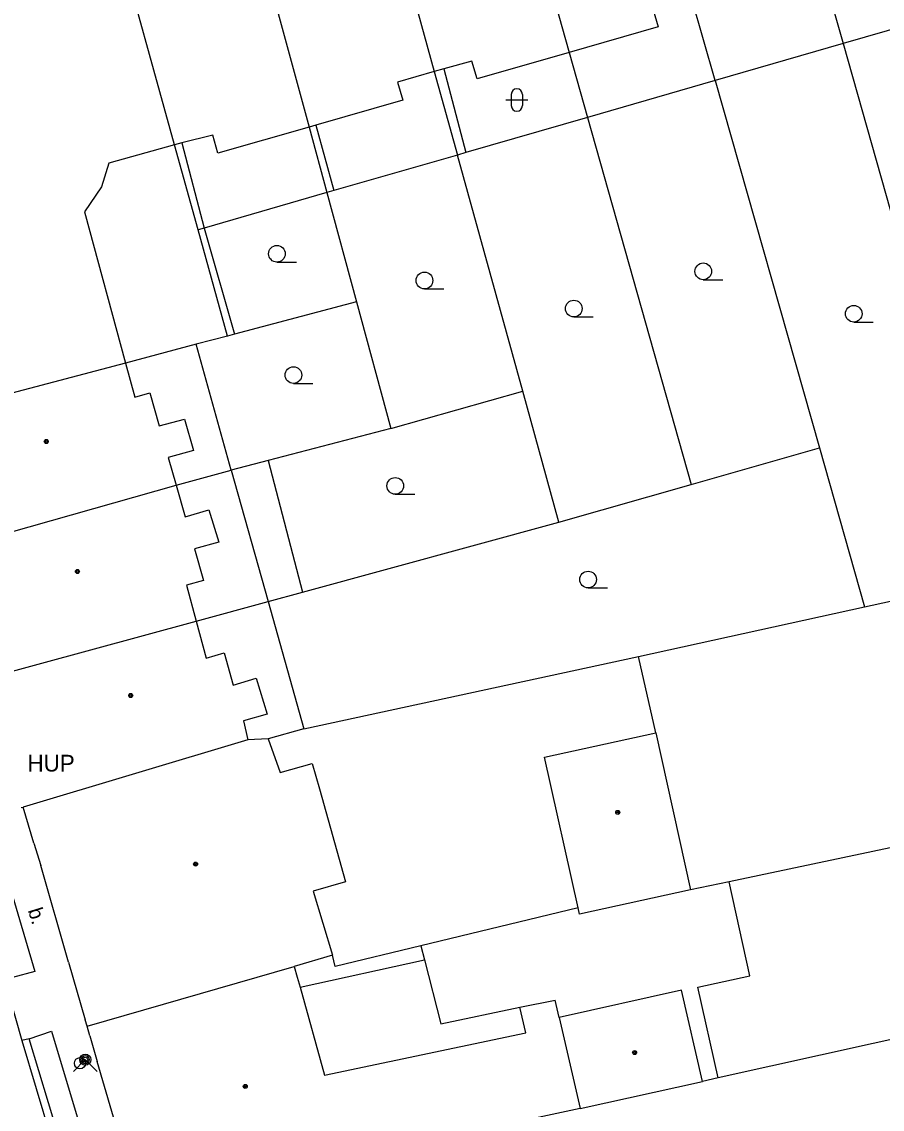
# Model space of a CAD drawing. Extents: x -595546 to -593986, y -1160845 to -1159202.
# Drawn here: x -595509.97 to -595471.36, y -1160777.86 to -1160729.1 of the extents above; entities that cross this region are included whole.
import ezdxf

# ---------------------------------------------------------------- set-up
doc = ezdxf.new("R2010")
doc.units = 0
for name, color, linetype in [('DOP - kresba z DSPS bez souradnic', 7, 'Continuous'), ('DOP - ploty', 7, 'Continuous'), ('DOP - rozhrani ploch obecne', 7, 'Continuous'), ('Level 26', 7, 'Continuous'), ('Level 31', 7, 'Continuous'), ('Level 36', 7, 'Continuous'), ('Level 39', 7, 'Continuous'), ('TM - budovy zdene_ betonove - VP', 7, 'Continuous'), ('TM - chodniky - VP', 7, 'Continuous'), ('TM - komunikace - VP', 7, 'Continuous'), ('TM - letecke snimky - pomocna linie', 7, 'Continuous'), ('TM - plot zdeny_ ohradni zed - VP', 7, 'Continuous'), ('TM - popis objektu', 7, 'Continuous'), ('TM - popis povrchu', 7, 'Continuous'), ('TM - rozhrani ploch obecne - VP', 7, 'Continuous'), ('TM - vstup do budovy - zdene_ betonove', 7, 'Continuous')]:
    doc.layers.add(name, color=color, linetype=linetype)

msp = doc.modelspace()

# ---------------------------------------------------------------- linework, layer by layer
at = {"layer": 'DOP - kresba z DSPS bez souradnic'}
for points in [[(-595491.03, -1160731.21), (-595490.05, -1160734.96)], [(-595496.78, -1160733.73), (-595495.97, -1160736.67)], [(-595502.79, -1160734.53), (-595501.79, -1160738.35)], [(-595501.79, -1160738.35), (-595500.42, -1160743.11)]]:
    msp.add_lwpolyline(points, dxfattribs=at)
at = {"layer": 'DOP - ploty'}
for points in [[(-595472.15, -1160755.34), (-595466.32, -1160754.07)], [(-595482.29, -1160757.56), (-595472.15, -1160755.34)], [(-595497.32, -1160760.81), (-595482.29, -1160757.56)], [(-595446.29, -1160760.93), (-595478.23, -1160767.66)], [(-595478.23, -1160767.66), (-595479.96, -1160768.02)]]:
    msp.add_lwpolyline(points, dxfattribs=at)
at = {"layer": 'DOP - rozhrani ploch obecne'}
for points in [[(-595473.94, -1160727.19), (-595473.12, -1160730.08)], [(-595478.86, -1160731.73), (-595479.9, -1160728.07)], [(-595467.19, -1160728.37), (-595473.12, -1160730.08)], [(-595485.41, -1160730.48), (-595484.59, -1160733.39)], [(-595473.12, -1160730.08), (-595478.86, -1160731.73)], [(-595473.12, -1160730.08), (-595466.32, -1160754.07)], [(-595491.46, -1160731.33), (-595490.42, -1160735.08)], [(-595478.86, -1160731.73), (-595484.59, -1160733.39)], [(-595478.86, -1160731.73), (-595474.18, -1160748.2)], [(-595484.59, -1160733.39), (-595490.05, -1160734.96)], [(-595484.59, -1160733.39), (-595479.94, -1160749.85)], [(-595497.08, -1160733.82), (-595496.28, -1160736.76)], [(-595502.05, -1160738.43), (-595503.11, -1160734.61)], [(-595490.42, -1160735.08), (-595495.97, -1160736.67)], [(-595490.05, -1160734.96), (-595490.42, -1160735.08)], [(-595487.49, -1160745.67), (-595490.42, -1160735.08)], [(-595496.28, -1160736.76), (-595501.79, -1160738.35)], [(-595495.97, -1160736.67), (-595496.28, -1160736.76)], [(-595496.28, -1160736.76), (-595494.95, -1160741.66)], [(-595501.79, -1160738.35), (-595502.05, -1160738.43)], [(-595500.74, -1160743.19), (-595502.05, -1160738.43)], [(-595494.95, -1160741.66), (-595500.42, -1160743.11)], [(-595494.95, -1160741.66), (-595493.41, -1160747.33)], [(-595500.74, -1160743.19), (-595502.15, -1160743.56)], [(-595500.42, -1160743.11), (-595500.74, -1160743.19)], [(-595502.15, -1160743.56), (-595505.31, -1160744.4)], [(-595500.57, -1160749.2), (-595502.15, -1160743.56)], [(-595493.41, -1160747.33), (-595487.49, -1160745.67)], [(-595485.87, -1160751.54), (-595487.49, -1160745.67)], [(-595493.41, -1160747.33), (-595498.91, -1160748.77)], [(-595479.94, -1160749.85), (-595474.18, -1160748.2)], [(-595474.18, -1160748.2), (-595472.15, -1160755.34)], [(-595498.91, -1160748.77), (-595500.57, -1160749.2)], [(-595503.04, -1160749.88), (-595500.57, -1160749.2)], [(-595500.57, -1160749.2), (-595498.92, -1160755.1)], [(-595485.87, -1160751.54), (-595479.94, -1160749.85)], [(-595497.37, -1160754.68), (-595485.87, -1160751.54)], [(-595498.92, -1160755.1), (-595497.37, -1160754.68)], [(-595502.14, -1160755.97), (-595498.92, -1160755.1)], [(-595498.92, -1160755.1), (-595497.32, -1160760.81)], [(-595481.52, -1160760.98), (-595482.29, -1160757.56)], [(-595497.32, -1160760.81), (-595498.91, -1160761.25)], [(-595464.81, -1160773.38), (-595478.73, -1160776.46)], [(-595478.73, -1160776.46), (-595479.43, -1160776.62)]]:
    msp.add_lwpolyline(points, dxfattribs=at)
at = {"layer": 'Level 26'}
msp.add_circle((-595507.36, -1160775.8), 0.25, dxfattribs=at)
at = {"layer": 'Level 31'}
msp.add_lwpolyline([(-595507.65, -1160776.17), (-595507.12, -1160775.64), (-595506.59, -1160776.17)], dxfattribs=at)
for radius in [0.25, 0.18, 0.11]:
    msp.add_circle((-595507.12, -1160775.64), radius, dxfattribs=at)
at = {"layer": 'Level 36'}
for p, q in [((-595488.006, -1160732.356), (-595488.006, -1160732.856)), ((-595487.506, -1160732.356), (-595487.506, -1160732.856)), ((-595488.256, -1160732.606), (-595487.256, -1160732.606)), ((-595498.52, -1160739.875), (-595497.645, -1160739.875)), ((-595479.39, -1160740.665), (-595478.515, -1160740.665)), ((-595491.9, -1160741.075), (-595491.025, -1160741.075)), ((-595485.2, -1160742.335), (-595484.325, -1160742.335)), ((-595472.64, -1160742.565), (-595471.765, -1160742.565)), ((-595497.78, -1160745.315), (-595496.905, -1160745.315)), ((-595493.21, -1160750.285), (-595492.335, -1160750.285)), ((-595484.56, -1160754.485), (-595483.685, -1160754.485))]:
    msp.add_line(p, q, dxfattribs=at)
for centre in [(-595498.52, -1160739.5), (-595479.39, -1160740.29), (-595491.9, -1160740.7), (-595485.2, -1160741.96), (-595472.64, -1160742.19), (-595497.78, -1160744.94), (-595493.21, -1160749.91), (-595484.56, -1160754.11)]:
    msp.add_circle(centre, 0.375, dxfattribs=at)
for centre, start, end in [((-595487.756, -1160732.356), 0, 180), ((-595487.756, -1160732.856), 180, 0)]:
    msp.add_arc(centre, 0.25, start, end, dxfattribs=at)
at = {"layer": 'Level 39'}
for centre, radius in [((-595508.87, -1160747.92), 0.09), ((-595508.87, -1160747.92), 0.0398), ((-595507.47, -1160753.75), 0.09), ((-595507.47, -1160753.75), 0.0398), ((-595505.08, -1160759.31), 0.09), ((-595505.08, -1160759.31), 0.0398), ((-595483.23, -1160764.55), 0.09), ((-595483.23, -1160764.55), 0.0398), ((-595502.17, -1160766.87), 0.09), ((-595502.17, -1160766.87), 0.0398), ((-595482.47, -1160775.32), 0.09), ((-595482.47, -1160775.32), 0.0398), ((-595499.94, -1160776.84), 0.09), ((-595499.94, -1160776.84), 0.0398)]:
    msp.add_circle(centre, radius, dxfattribs=at)
at = {"layer": 'TM - budovy zdene_ betonove - VP'}
for points in [[(-595488.39, -1160719.91), (-595485.41, -1160730.48)], [(-595494.16, -1160721.54), (-595491.46, -1160731.33)], [(-595499.97, -1160723.18), (-595497.08, -1160733.82)], [(-595503.11, -1160734.61), (-595505.82, -1160724.83)], [(-595481.64, -1160728.56), (-595481.42, -1160729.33)], [(-595481.42, -1160729.33), (-595485.41, -1160730.48)], [(-595485.41, -1160730.48), (-595489.54, -1160731.66)], [(-595489.77, -1160730.86), (-595491.03, -1160731.21)], [(-595489.54, -1160731.66), (-595489.77, -1160730.86)], [(-595491.46, -1160731.33), (-595493.11, -1160731.8)], [(-595491.03, -1160731.21), (-595491.46, -1160731.33)], [(-595493.11, -1160731.8), (-595492.87, -1160732.61)], [(-595492.87, -1160732.61), (-595496.78, -1160733.73)], [(-595497.08, -1160733.82), (-595501.17, -1160734.99)], [(-595496.78, -1160733.73), (-595497.08, -1160733.82)], [(-595501.39, -1160734.19), (-595502.79, -1160734.53)], [(-595501.17, -1160734.99), (-595501.39, -1160734.19)], [(-595503.11, -1160734.61), (-595506.06, -1160735.44)], [(-595502.79, -1160734.53), (-595503.11, -1160734.61)], [(-595506.06, -1160735.44), (-595506.39, -1160736.5)], [(-595506.39, -1160736.5), (-595507.16, -1160737.62)], [(-595507.16, -1160737.62), (-595505.31, -1160744.4)], [(-595505.31, -1160744.4), (-595515.02, -1160746.97)], [(-595505.31, -1160744.4), (-595504.89, -1160745.93)], [(-595504.89, -1160745.93), (-595504.23, -1160745.74)], [(-595504.23, -1160745.74), (-595503.81, -1160747.22)], [(-595503.81, -1160747.22), (-595502.66, -1160746.92)], [(-595502.66, -1160746.92), (-595502.27, -1160748.32)], [(-595502.27, -1160748.32), (-595503.4, -1160748.64)], [(-595503.4, -1160748.64), (-595503.04, -1160749.88)], [(-595513.35, -1160752.79), (-595503.04, -1160749.88)], [(-595503.04, -1160749.88), (-595502.64, -1160751.3)], [(-595502.64, -1160751.3), (-595501.57, -1160750.99)], [(-595501.57, -1160750.99), (-595501.13, -1160752.43)], [(-595501.13, -1160752.43), (-595502.22, -1160752.74)], [(-595502.22, -1160752.74), (-595501.82, -1160754.15)], [(-595501.82, -1160754.15), (-595502.58, -1160754.36)], [(-595502.58, -1160754.36), (-595502.14, -1160755.97)], [(-595511.61, -1160758.55), (-595502.14, -1160755.97)], [(-595502.14, -1160755.97), (-595501.69, -1160757.63)], [(-595501.69, -1160757.63), (-595500.89, -1160757.4)], [(-595500.89, -1160757.4), (-595500.48, -1160758.84)], [(-595500.48, -1160758.84), (-595499.45, -1160758.54)], [(-595499.45, -1160758.54), (-595498.96, -1160760.15)], [(-595498.96, -1160760.15), (-595500.02, -1160760.45)], [(-595500.02, -1160760.45), (-595499.82, -1160761.3)], [(-595486.51, -1160762.07), (-595481.52, -1160760.98)], [(-595481.52, -1160760.98), (-595479.96, -1160768.02)], [(-595499.82, -1160761.3), (-595509.9, -1160764.32)], [(-595498.91, -1160761.25), (-595499.82, -1160761.3)], [(-595498.91, -1160761.25), (-595498.38, -1160762.77)], [(-595485.01, -1160768.83), (-595486.51, -1160762.07)], [(-595498.38, -1160762.77), (-595496.94, -1160762.36)], [(-595496.94, -1160762.36), (-595496.61, -1160763.49)], [(-595496.61, -1160763.49), (-595495.44, -1160767.67)], [(-595509.99, -1160764.33), (-595509.9, -1160764.32)], [(-595509.42, -1160765.93), (-595509.9, -1160764.32)], [(-595507.87, -1160771.27), (-595509.12, -1160766.94)], [(-595495.44, -1160767.67), (-595496.89, -1160768.09)], [(-595479.96, -1160768.02), (-595484.95, -1160769.12)], [(-595496.89, -1160768.09), (-595496.02, -1160770.96)], [(-595484.95, -1160769.12), (-595485.01, -1160768.83)], [(-595496.02, -1160770.96), (-595497.75, -1160771.46)], [(-595507.04, -1160774.14), (-595497.75, -1160771.46)], [(-595497.75, -1160771.46), (-595497.61, -1160771.94)], [(-595497.61, -1160771.94), (-595497.48, -1160772.39)], [(-595497.48, -1160772.39), (-595496.38, -1160776.33)], [(-595480.37, -1160772.53), (-595485.85, -1160773.75)], [(-595479.43, -1160776.62), (-595480.37, -1160772.53)], [(-595487.62, -1160773.29), (-595486.03, -1160772.97)], [(-595487.35, -1160774.44), (-595487.62, -1160773.29)], [(-595485.85, -1160773.75), (-595486.03, -1160772.97)], [(-595507.04, -1160774.14), (-595507.12, -1160773.85)], [(-595485.85, -1160773.75), (-595484.91, -1160777.83)], [(-595506.91, -1160774.57), (-595507.04, -1160774.14)], [(-595496.38, -1160776.33), (-595487.35, -1160774.44)], [(-595504.69, -1160782.19), (-595506.58, -1160775.72)], [(-595484.91, -1160777.83), (-595479.43, -1160776.62)], [(-595484.91, -1160777.83), (-595490.08, -1160778.93)]]:
    msp.add_lwpolyline(points, dxfattribs=at)
at = {"layer": 'TM - chodniky - VP'}
for points in [[(-595512.24, -1160765.69), (-595511.27, -1160765.35), (-595509.38, -1160771.68), (-595510.38, -1160771.95)], [(-595509.63, -1160774.71), (-595508.64, -1160774.36)], [(-595508.64, -1160774.36), (-595506.05, -1160782.99), (-595507.04, -1160783.31)], [(-595507.04, -1160783.31), (-595509.63, -1160774.71)]]:
    msp.add_lwpolyline(points, dxfattribs=at)
at = {"layer": 'TM - komunikace - VP'}
for points in [[(-595510.76, -1160771.99), (-595509.97, -1160774.78)], [(-595509.97, -1160774.78), (-595507.4, -1160783.39)]]:
    msp.add_lwpolyline(points, dxfattribs=at)
at = {"layer": 'TM - letecke snimky - pomocna linie'}
for points in [[(-595498.91, -1160748.77), (-595497.37, -1160754.68)], [(-595478.73, -1160776.46), (-595479.63, -1160772.39), (-595477.3, -1160771.88), (-595478.23, -1160767.66)]]:
    msp.add_lwpolyline(points, dxfattribs=at)
at = {"layer": 'TM - plot zdeny_ ohradni zed - VP'}
for points in [[(-595485.01, -1160768.83), (-595492.06, -1160770.53)], [(-595492.06, -1160770.53), (-595495.9, -1160771.46), (-595496.02, -1160770.96)]]:
    msp.add_lwpolyline(points, dxfattribs=at)
at = {"layer": 'TM - rozhrani ploch obecne - VP'}
for points in [[(-595492.06, -1160770.53), (-595491.9, -1160771.17)], [(-595497.48, -1160772.39), (-595491.9, -1160771.17)], [(-595491.9, -1160771.17), (-595491.16, -1160774.03)], [(-595491.16, -1160774.03), (-595487.62, -1160773.29)], [(-595509.63, -1160774.71), (-595509.97, -1160774.78)]]:
    msp.add_lwpolyline(points, dxfattribs=at)
at = {"layer": 'TM - vstup do budovy - zdene_ betonove'}
for points in [[(-595509.42, -1160765.93), (-595509.12, -1160766.94)], [(-595507.87, -1160771.27), (-595507.12, -1160773.85)], [(-595506.91, -1160774.57), (-595506.58, -1160775.72)]]:
    msp.add_lwpolyline(points, dxfattribs=at)

# ---------------------------------------------------------------- texts
at = {"layer": 'TM - popis objektu'}
msp.add_text('HUP', height=0.75, dxfattribs=at).set_placement((-595509.71, -1160762.72))
at = {"layer": 'TM - popis povrchu'}
msp.add_text('b.', height=0.65, rotation=287.1313, dxfattribs=at).set_placement((-595509.7, -1160768.94))

doc.saveas('drawing.dxf')
